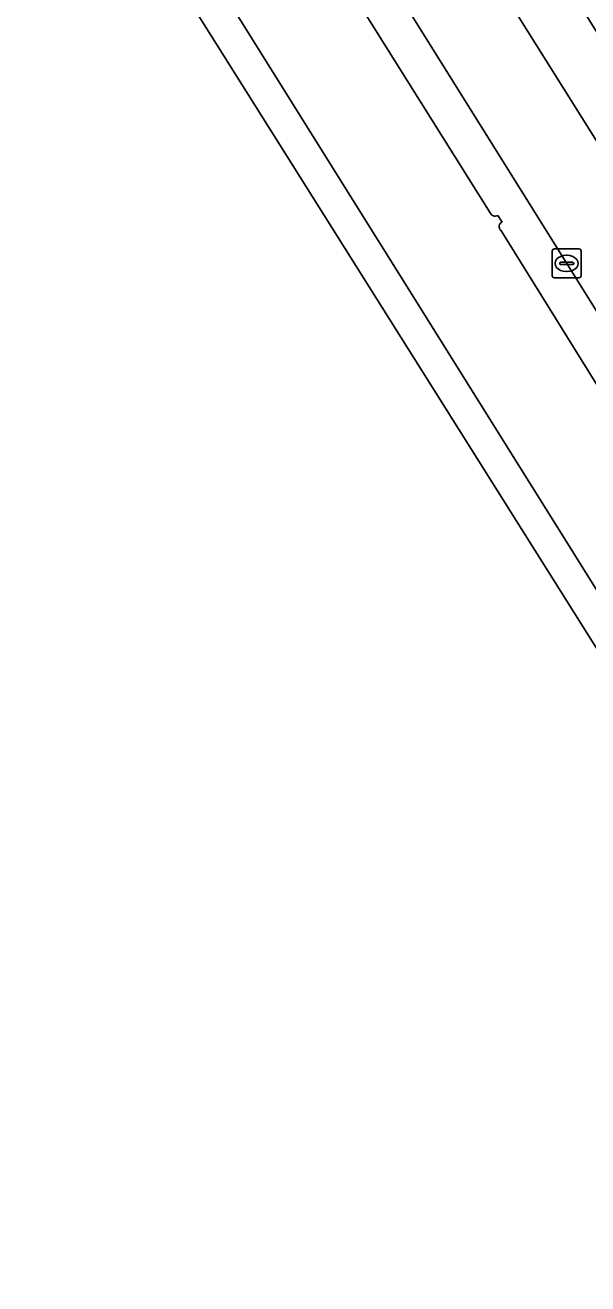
# Model space of a CAD drawing. Extents: x 158455 to 159797, y 387218 to 388672.
# Drawn here: x 158785.41 to 158804.89, y 387242.33 to 387285.94 of the extents above; entities that cross this region are included whole.
import ezdxf

# ---------------------------------------------------------------- set-up
doc = ezdxf.new("R2010")
doc.units = 0
for name, color, linetype in [('IMGEO_Groenvoorziening', 7, 'Continuous'), ('IMGEO_Haag', 7, 'Continuous'), ('IMGEO_Kolk', 7, 'Continuous'), ('IMGEO_Parkeervlak_open', 7, 'Continuous'), ('IMGEO_Rijbaan_lokaal_open', 7, 'Continuous'), ('IMGEO_Rijbaan_regionaal_gesloten', 7, 'Continuous')]:
    doc.layers.add(name, color=color, linetype=linetype)

msp = doc.modelspace()

# ---------------------------------------------------------------- linework, layer by layer
at = {"layer": 'IMGEO_Groenvoorziening'}
for points in [[(158815.225, 387257.713), (158815.995, 387258.222), (158816.254, 387258.393), (158813.525, 387262.751), (158811.955, 387265.278), (158808.96, 387270.1), (158807.322, 387272.634), (158789.45, 387301.253)], [(158788.425, 387300.329), (158801.513, 387279.436)], [(158801.774, 387279.352), (158801.924, 387279.121)], [(158801.881, 387278.836), (158814.953, 387257.771)]]:
    msp.add_lwpolyline(points, dxfattribs=at)
for centre, radius, start, end in [((158801.684, 387279.52), 0.191, 206.1513, 298.1683), ((158801.993, 387278.965), 0.171, 113.8758, 228.9644)]:
    msp.add_arc(centre, radius, start, end, dxfattribs=at)
at = {"layer": 'IMGEO_Haag'}
for points in [[(158815.225, 387257.713), (158815.995, 387258.222), (158816.254, 387258.393), (158813.525, 387262.751), (158811.955, 387265.278), (158808.96, 387270.1), (158807.322, 387272.634), (158789.45, 387301.253)], [(158788.425, 387300.329), (158801.513, 387279.436)], [(158801.774, 387279.352), (158801.924, 387279.121)], [(158801.881, 387278.836), (158814.953, 387257.771)]]:
    msp.add_lwpolyline(points, dxfattribs=at)
for centre, radius, start, end in [((158801.684, 387279.52), 0.191, 206.1513, 298.1683), ((158801.993, 387278.965), 0.171, 113.8758, 228.9644)]:
    msp.add_arc(centre, radius, start, end, dxfattribs=at)
at = {"layer": 'IMGEO_Kolk'}
for p, q in [((158803.661, 387277.263), (158803.661, 387278.115)), ((158803.736, 387278.189), (158804.588, 387278.189)), ((158804.149, 387277.969), (158804.174, 387277.969)), ((158804.662, 387278.115), (158804.662, 387277.263)), ((158803.92, 387277.683), (158803.92, 387277.695)), ((158804.358, 387277.646), (158803.96, 387277.646)), ((158803.963, 387277.732), (158804.361, 387277.732)), ((158804.404, 387277.695), (158804.404, 387277.683)), ((158804.588, 387277.189), (158803.736, 387277.189)), ((158804.172, 387277.409), (158804.147, 387277.409))]:
    msp.add_line(p, q, dxfattribs=at)
for points in [[(158803.661, 387277.263), (158803.661, 387278.115)], [(158803.736, 387278.189), (158804.588, 387278.189)], [(158804.662, 387278.115), (158804.662, 387277.263)], [(158804.588, 387277.189), (158803.736, 387277.189)]]:
    msp.add_lwpolyline(points, dxfattribs=at)
for centre, radius, start, end in [((158803.738, 387278.113), 0.0765, 91.552, 178.448), ((158803.738, 387278.113), 0.0765, 91.552, 178.448), ((158804.586, 387278.113), 0.0765, 1.552, 88.448), ((158804.586, 387278.113), 0.0765, 1.552, 88.448), ((158803.96, 387277.692), 0.0403, 85.8775, 175.7526), ((158803.957, 387277.682), 0.0366, 178.938, 274.7102), ((158804.361, 387277.689), 0.043, 264.8664, 352.4533), ((158804.365, 387277.694), 0.0386, 1.7309, 96.639), ((158803.738, 387277.265), 0.0765, 181.552, 268.448), ((158803.738, 387277.265), 0.0765, 181.552, 268.448), ((158804.586, 387277.265), 0.0765, 271.552, 358.448), ((158804.586, 387277.265), 0.0765, 271.552, 358.448)]:
    msp.add_arc(centre, radius, start, end, dxfattribs=at)
for centre, major_axis, ratio, start_param, end_param in [((158804.148, 387277.689), (-0.387, 0.002), 0.722429, 4.712389, 7.853982), ((158804.173, 387277.689), (-0.39, 0.002), 0.717154, 1.570796, 4.712389)]:
    msp.add_ellipse(centre, major_axis=major_axis, ratio=ratio, start_param=start_param, end_param=end_param, dxfattribs=at)
at = {"layer": 'IMGEO_Parkeervlak_open'}
msp.add_lwpolyline([(158802.355, 387290.271), (158800.636, 387289.207), (158809.984, 387274.303), (158811.664, 387275.357)], close=True, dxfattribs=at)
at = {"layer": 'IMGEO_Rijbaan_lokaal_open'}
msp.add_lwpolyline([(158763.162, 387343.526), (158771.835, 387329.649), (158775.998, 387322.914), (158776.122, 387322.712), (158783.194, 387311.27), (158789.311, 387301.474), (158789.45, 387301.253), (158807.322, 387272.634), (158809.984, 387274.303), (158800.636, 387289.207), (158802.355, 387290.271), (158800.515, 387293.218), (158797.831, 387297.519), (158795.815, 387300.748), (158794.083, 387299.691), (158778.664, 387324.405), (158780.381, 387325.476), (158778.939, 387327.789), (158775.374, 387333.473), (158774.398, 387334.998), (158770.101, 387341.846)], dxfattribs=at)
at = {"layer": 'IMGEO_Rijbaan_regionaal_gesloten'}
for points in [[(158588.04, 387615.09), (158677.179, 387467.992), (158823.356, 387235.46), (158823.437, 387235.512), (158824.176, 387235.992), (158792.362, 387286.934), (158694.255, 387443.965), (158684.574, 387459.461), (158661.978, 387495.697), (158658.09, 387501.91), (158642.285, 387527.165), (158630.017, 387546.716), (158625.563, 387554.193)], [(158625.563, 387554.193), (158630.017, 387546.716), (158642.285, 387527.165), (158658.09, 387501.91), (158661.978, 387495.697), (158684.574, 387459.461), (158694.255, 387443.965), (158792.362, 387286.934), (158824.176, 387235.992), (158827.379, 387238.073), (158819.163, 387251.214), (158817.458, 387253.85), (158817.385, 387253.963), (158815.341, 387257.19)], [(158801.513, 387279.436), (158788.425, 387300.329)], [(158801.924, 387279.121), (158801.774, 387279.352)], [(158814.953, 387257.771), (158801.881, 387278.836)]]:
    msp.add_lwpolyline(points, dxfattribs=at)
for centre, radius, start, end in [((158801.684, 387279.52), 0.191, 206.1513, 298.1683), ((158801.993, 387278.965), 0.171, 113.8758, 228.9644)]:
    msp.add_arc(centre, radius, start, end, dxfattribs=at)

doc.saveas('drawing.dxf')
